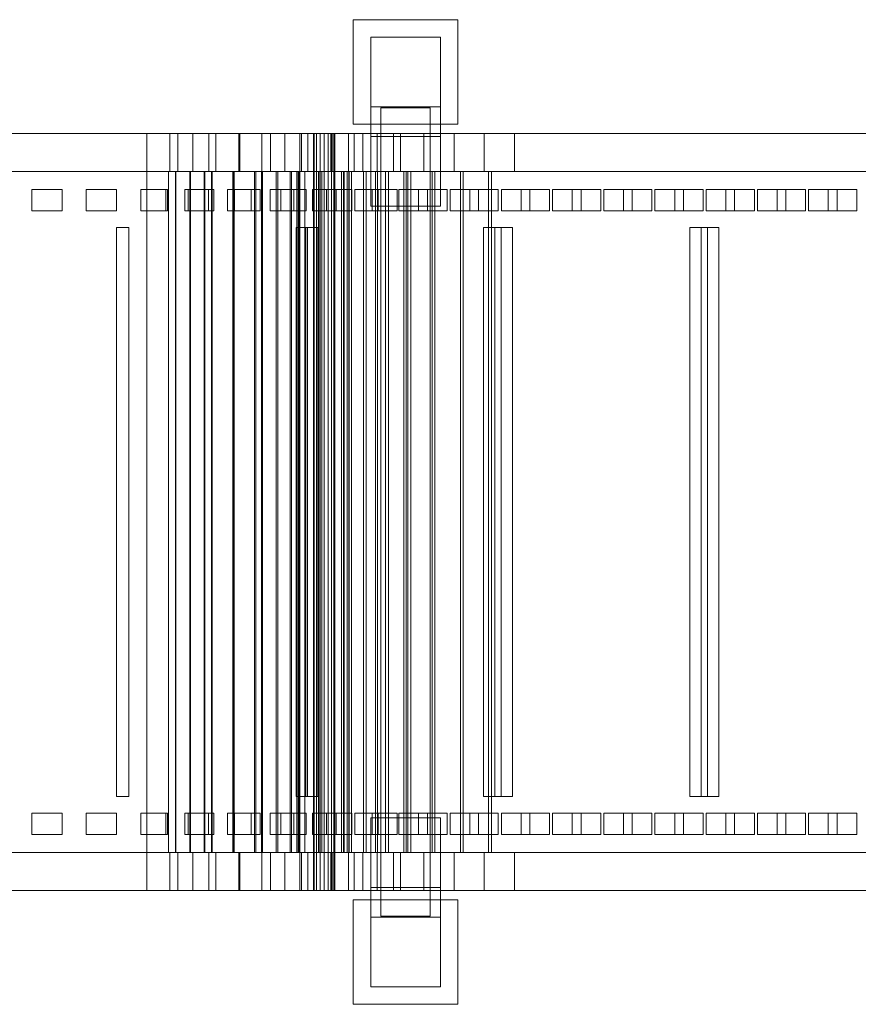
# Model space of a CAD drawing. Header units: millimetres. Extents: x -4738 to 65662, y -68080 to 6847.
# Tile 1047 of 1056: x 61977 to 62531, y -18325 to -17675. Entities that reach past the tile are written whole.
import ezdxf

# ---------------------------------------------------------------- set-up
doc = ezdxf.new("R2010")
doc.units = ezdxf.units.MM
doc.layers.add('superior_C04', color=7, linetype='Continuous', lineweight=0)

msp = doc.modelspace()

# ---------------------------------------------------------------- linework, layer by layer
at = {"layer": 'superior_C04'}
for p, q in [((62197.495, -17743.771), (62197.495, -17674.771)), ((62197.495, -17674.771), (62266.495, -17674.771)), ((62266.495, -17674.771), (62266.495, -17743.771)), ((62208.995, -17732.271), (62208.995, -17686.271)), ((62208.995, -17686.271), (62254.995, -17686.271)), ((62208.995, -17686.271), (62208.995, -17752)), ((62254.995, -17686.271), (62254.995, -17732.271)), ((62254.995, -17752), (62254.995, -17686.271)), ((62254.995, -17732.271), (62208.995, -17732.271)), ((62208.995, -17798), (62208.995, -17732.271)), ((62215.745, -18267.067), (62215.745, -17732.933)), ((62215.745, -17732.933), (62248.245, -17732.933)), ((62248.245, -17732.933), (62248.245, -18267.067)), ((62254.995, -17732.271), (62254.995, -17798)), ((62266.495, -17743.771), (62197.495, -17743.771)), ((62061.134, -17750), (61061.134, -17750)), ((62061.134, -17775), (62061.134, -17750)), ((62076.285, -17750), (62061.134, -17750)), ((62081.59, -17750), (62061.134, -17750)), ((62081.59, -17750), (62076.285, -17750)), ((62076.285, -17750), (62076.285, -17775)), ((62091.44, -17750), (62076.285, -17750)), ((62081.59, -17775), (62081.59, -17750)), ((62102.036, -17750), (62081.59, -17750)), ((62102.036, -17750), (62091.44, -17750)), ((62091.44, -17750), (62091.44, -17775)), ((62106.603, -17750), (62091.44, -17750)), ((62102.036, -17775), (62102.036, -17750)), ((62122.461, -17750), (62102.036, -17750)), ((62122.461, -17750), (62106.603, -17750)), ((62106.603, -17750), (62106.603, -17775)), ((62121.779, -17750), (62106.603, -17750)), ((62142.856, -17750), (62121.779, -17750)), ((62121.779, -17750), (62121.779, -17775)), ((62136.97, -17750), (62121.779, -17750)), ((62122.461, -17775), (62122.461, -17750)), ((62142.856, -17750), (62122.461, -17750)), ((62163.21, -17750), (62136.97, -17750)), ((62136.97, -17750), (62136.97, -17775)), ((62152.182, -17750), (62136.97, -17750)), ((62142.856, -17775), (62142.856, -17750)), ((62163.21, -17750), (62142.856, -17750)), ((62183.514, -17750), (62152.182, -17750)), ((62152.182, -17750), (62152.182, -17775)), ((62167.416, -17750), (62152.182, -17750)), ((62162.223, -17775), (62162.223, -17750)), ((62162.223, -17750), (62194.223, -17750)), ((62163.21, -17775), (62163.21, -17750)), ((62183.514, -17750), (62163.21, -17750)), ((62203.761, -17750), (62167.416, -17750)), ((62167.416, -17750), (62167.416, -17775)), ((62182.677, -17750), (62167.416, -17750)), ((62171.756, -17750), (62171.223, -17750)), ((62171.223, -17750), (62171.223, -18250)), ((62173.273, -17750), (62171.756, -17750)), ((62171.756, -17750), (62171.756, -18250)), ((62175.544, -17750), (62173.273, -17750)), ((62173.273, -17750), (62173.273, -18250)), ((62178.223, -17750), (62175.544, -17750)), ((62175.544, -17750), (62175.544, -18250)), ((62180.902, -17750), (62178.223, -17750)), ((62178.223, -17750), (62178.223, -18250)), ((62183.173, -17750), (62180.902, -17750)), ((62180.902, -17750), (62180.902, -18250)), ((62223.943, -17750), (62182.677, -17750)), ((62182.677, -17750), (62182.677, -17775)), ((62197.967, -17750), (62182.677, -17750)), ((62184.69, -17750), (62183.173, -17750)), ((62183.173, -17750), (62183.173, -18250)), ((62183.514, -17775), (62183.514, -17750)), ((62203.761, -17750), (62183.514, -17750)), ((62184.69, -17750), (62185.223, -17750)), ((62184.69, -17750), (62184.69, -18250)), ((62185.223, -18250), (62185.223, -17750)), ((62194.223, -17750), (62194.223, -17775)), ((62244.052, -17750), (62197.967, -17750)), ((62197.967, -17750), (62197.967, -17775)), ((62213.288, -17750), (62197.967, -17750)), ((62203.761, -17775), (62203.761, -17750)), ((62223.943, -17750), (62203.761, -17750)), ((62264.082, -17750), (62213.288, -17750)), ((62213.288, -17750), (62213.288, -17775)), ((62228.643, -17750), (62213.288, -17750)), ((62223.943, -17775), (62223.943, -17750)), ((62244.052, -17750), (62223.943, -17750)), ((62284.028, -17750), (62228.643, -17750)), ((62228.643, -17750), (62228.643, -17775)), ((62244.033, -17750), (62228.643, -17750)), ((62303.886, -17750), (62244.033, -17750)), ((62244.033, -17750), (62244.033, -17775)), ((65199.994, -17750), (62244.033, -17750)), ((62244.052, -17775), (62244.052, -17750)), ((62264.082, -17750), (62244.052, -17750)), ((62264.082, -17775), (62264.082, -17750)), ((62284.028, -17750), (62264.082, -17750)), ((62284.028, -17775), (62284.028, -17750)), ((62303.886, -17750), (62284.028, -17750)), ((62303.886, -17775), (62303.886, -17750)), ((65259.847, -17750), (62303.886, -17750)), ((62254.995, -17752), (62208.995, -17752)), ((62208.995, -17752), (62208.995, -17798)), ((62254.995, -17798), (62254.995, -17752)), ((62061.134, -17775), (61061.134, -17775)), ((62061.134, -18225), (62061.134, -17775)), ((62075.345, -17775), (62061.134, -17775)), ((62075.527, -17775), (62061.134, -17775)), ((62080.074, -17775), (62061.134, -17775)), ((62080.256, -17775), (62061.134, -17775)), ((62061.134, -17775), (62076.285, -17775)), ((62081.59, -17775), (62061.134, -17775)), ((62075.527, -17775), (62075.345, -17775)), ((62075.345, -17775), (62075.345, -18225)), ((62089.563, -17775), (62075.345, -17775)), ((62075.527, -18225), (62075.527, -17775)), ((62089.926, -17775), (62075.527, -17775)), ((62076.285, -17775), (62081.59, -17775)), ((62076.285, -17775), (62091.44, -17775)), ((62080.256, -17775), (62080.074, -17775)), ((62080.074, -17775), (62080.074, -18225)), ((62099.008, -17775), (62080.074, -17775)), ((62080.256, -18225), (62080.256, -17775)), ((62099.372, -17775), (62080.256, -17775)), ((62102.036, -17775), (62081.59, -17775)), ((62089.926, -17775), (62089.563, -17775)), ((62089.563, -17775), (62089.563, -18225)), ((62103.794, -17775), (62089.563, -17775)), ((62089.926, -18225), (62089.926, -17775)), ((62104.338, -17775), (62089.926, -17775)), ((62091.44, -17775), (62102.036, -17775)), ((62091.44, -17775), (62106.603, -17775)), ((62099.372, -17775), (62099.008, -17775)), ((62099.008, -17775), (62099.008, -18225)), ((62117.93, -17775), (62099.008, -17775)), ((62099.372, -18225), (62099.372, -17775)), ((62118.474, -17775), (62099.372, -17775)), ((62122.461, -17775), (62102.036, -17775)), ((62104.338, -17775), (62103.794, -17775)), ((62103.794, -17775), (62103.794, -18225)), ((62118.045, -17775), (62103.794, -17775)), ((62104.338, -18225), (62104.338, -17775)), ((62118.768, -17775), (62104.338, -17775)), ((62106.603, -17775), (62122.461, -17775)), ((62106.603, -17775), (62121.779, -17775)), ((62118.474, -17775), (62117.93, -17775)), ((62117.93, -17775), (62117.93, -18225)), ((62136.834, -17775), (62117.93, -17775)), ((62118.768, -17775), (62118.045, -17775)), ((62118.045, -17775), (62118.045, -18225)), ((62132.322, -17775), (62118.045, -17775)), ((62118.474, -18225), (62118.474, -17775)), ((62137.556, -17775), (62118.474, -17775)), ((62118.768, -18225), (62118.768, -17775)), ((62133.222, -17775), (62118.768, -17775)), ((62121.779, -17775), (62142.856, -17775)), ((62121.779, -17775), (62136.97, -17775)), ((62142.856, -17775), (62122.461, -17775)), ((62133.222, -17775), (62132.322, -17775)), ((62132.322, -17775), (62132.322, -18225)), ((62146.631, -17775), (62132.322, -17775)), ((62133.222, -18225), (62133.222, -17775)), ((62147.706, -17775), (62133.222, -17775)), ((62137.556, -17775), (62136.834, -17775)), ((62136.834, -17775), (62136.834, -18225)), ((62155.713, -17775), (62136.834, -17775)), ((62136.97, -17775), (62163.21, -17775)), ((62136.97, -17775), (62152.182, -17775)), ((62137.556, -18225), (62137.556, -17775)), ((62156.612, -17775), (62137.556, -17775)), ((62163.21, -17775), (62142.856, -17775)), ((62147.706, -17775), (62146.631, -17775)), ((62146.631, -17775), (62146.631, -18225)), ((62160.978, -17775), (62146.631, -17775)), ((62147.706, -18225), (62147.706, -17775)), ((62162.224, -17775), (62147.706, -17775)), ((62152.182, -17775), (62183.514, -17775)), ((62152.182, -17775), (62167.416, -17775)), ((62156.612, -17775), (62155.713, -17775)), ((62155.713, -17775), (62155.713, -18225)), ((62174.562, -17775), (62155.713, -17775)), ((62156.612, -18225), (62156.612, -17775)), ((62175.636, -17775), (62156.612, -17775)), ((62161.593, -17775), (62160.223, -17775)), ((62160.223, -17775), (62160.223, -18225)), ((62162.224, -17775), (62160.978, -17775)), ((62160.978, -17775), (62160.978, -18225)), ((62175.367, -17775), (62160.978, -17775)), ((62165.495, -17775), (62161.593, -17775)), ((62161.593, -17775), (62161.593, -18225)), ((62194.223, -17775), (62162.223, -17775)), ((62162.224, -18225), (62162.224, -17775)), ((62176.782, -17775), (62162.224, -17775)), ((62183.514, -17775), (62163.21, -17775)), ((62171.335, -17775), (62165.495, -17775)), ((62165.495, -17775), (62165.495, -18225)), ((62167.416, -17775), (62203.761, -17775)), ((62167.416, -17775), (62182.677, -17775)), ((62178.223, -17775), (62171.335, -17775)), ((62171.335, -17775), (62171.335, -18225)), ((62175.636, -17775), (62174.562, -17775)), ((62174.562, -17775), (62174.562, -18225)), ((62193.377, -17775), (62174.562, -17775)), ((62176.782, -17775), (62175.367, -17775)), ((62175.367, -17775), (62175.367, -18225)), ((62189.803, -17775), (62175.367, -17775)), ((62175.636, -18225), (62175.636, -17775)), ((62194.623, -17775), (62175.636, -17775)), ((62176.782, -18225), (62176.782, -17775)), ((62191.383, -17775), (62176.782, -17775)), ((62185.111, -17775), (62178.223, -17775)), ((62178.223, -17775), (62178.223, -18225)), ((62182.677, -17775), (62223.943, -17775)), ((62182.677, -17775), (62197.967, -17775)), ((62203.761, -17775), (62183.514, -17775)), ((62190.951, -17775), (62185.111, -17775)), ((62185.111, -17775), (62185.111, -18225)), ((62191.383, -17775), (62189.803, -17775)), ((62189.803, -17775), (62189.803, -18225)), ((62204.29, -17775), (62189.803, -17775)), ((62194.853, -17775), (62190.951, -17775)), ((62190.951, -17775), (62190.951, -18225)), ((62191.383, -18225), (62191.383, -17775)), ((62206.032, -17775), (62191.383, -17775)), ((62194.623, -17775), (62193.377, -17775)), ((62193.377, -17775), (62193.377, -18225)), ((62212.153, -17775), (62193.377, -17775)), ((62194.623, -18225), (62194.623, -17775)), ((62213.567, -17775), (62194.623, -17775)), ((62194.853, -17775), (62196.223, -17775)), ((62194.853, -17775), (62194.853, -18225)), ((62196.223, -18225), (62196.223, -17775)), ((62197.967, -17775), (62244.052, -17775)), ((62197.967, -17775), (62213.288, -17775)), ((62223.943, -17775), (62203.761, -17775)), ((62206.032, -17775), (62204.29, -17775)), ((62204.29, -17775), (62204.29, -18225)), ((62218.832, -17775), (62204.29, -17775)), ((62206.032, -18225), (62206.032, -17775)), ((62220.731, -17775), (62206.032, -17775)), ((62213.567, -17775), (62212.153, -17775)), ((62212.153, -17775), (62212.153, -18225)), ((62230.885, -17775), (62212.153, -17775)), ((62213.288, -17775), (62264.082, -17775)), ((62213.288, -17775), (62228.643, -17775)), ((62213.567, -18225), (62213.567, -17775)), ((62232.465, -17775), (62213.567, -17775)), ((62220.731, -17775), (62218.832, -17775)), ((62218.832, -17775), (62218.832, -18225)), ((62233.43, -17775), (62218.832, -17775)), ((62220.731, -18225), (62220.731, -17775)), ((62235.482, -17775), (62220.731, -17775)), ((62244.052, -17775), (62223.943, -17775)), ((62228.643, -17775), (62284.028, -17775)), ((62228.643, -17775), (62244.033, -17775)), ((62232.465, -17775), (62230.885, -17775)), ((62230.885, -17775), (62230.885, -18225)), ((62249.569, -17775), (62230.885, -17775)), ((62232.465, -18225), (62232.465, -17775)), ((62251.311, -17775), (62232.465, -17775)), ((62235.482, -17775), (62233.43, -17775)), ((62233.43, -17775), (62233.43, -18225)), ((65189.391, -17775), (62233.43, -17775)), ((62235.482, -18225), (62235.482, -17775)), ((65191.443, -17775), (62235.482, -17775)), ((62244.033, -17775), (62303.886, -17775)), ((62244.033, -17775), (65199.994, -17775)), ((62264.082, -17775), (62244.052, -17775)), ((62251.311, -17775), (62249.569, -17775)), ((62249.569, -17775), (62249.569, -18225)), ((62268.204, -17775), (62249.569, -17775)), ((62251.311, -18225), (62251.311, -17775)), ((62270.103, -17775), (62251.311, -17775)), ((62284.028, -17775), (62264.082, -17775)), ((62270.103, -17775), (62268.204, -17775)), ((62268.204, -17775), (62268.204, -18225)), ((62286.785, -17775), (62268.204, -17775)), ((62270.103, -18225), (62270.103, -17775)), ((62288.838, -17775), (62270.103, -17775)), ((62303.886, -17775), (62284.028, -17775)), ((62288.838, -17775), (62286.785, -17775)), ((62286.785, -17775), (62286.785, -18225)), ((65242.746, -17775), (62286.785, -17775)), ((62288.838, -18225), (62288.838, -17775)), ((65244.799, -17775), (62288.838, -17775)), ((65259.847, -17775), (62303.886, -17775)), ((61985.134, -17801), (61985.134, -17787)), ((62005.134, -17787), (61985.134, -17787)), ((62005.134, -17801), (62005.134, -17787)), ((62021.134, -17801), (62021.134, -17787)), ((62041.134, -17787), (62021.134, -17787)), ((62041.134, -17801), (62041.134, -17787)), ((62057.134, -17801), (62057.134, -17787)), ((62073.668, -17787), (62057.134, -17787)), ((62074.774, -17787), (62057.134, -17787)), ((62074.774, -17787), (62073.668, -17787)), ((62073.668, -17787), (62073.668, -17801)), ((62074.774, -17801), (62074.774, -17787)), ((62086.197, -17801), (62086.197, -17787)), ((62086.197, -17787), (62088.405, -17787)), ((62101.862, -17787), (62086.197, -17787)), ((62088.405, -17787), (62088.405, -17801)), ((62105.437, -17787), (62088.405, -17787)), ((62105.437, -17787), (62101.862, -17787)), ((62101.862, -17787), (62101.862, -17801)), ((62105.437, -17801), (62105.437, -17787)), ((62114.384, -17801), (62114.384, -17787)), ((62114.384, -17787), (62119.039, -17787)), ((62130.022, -17787), (62114.384, -17787)), ((62119.039, -17787), (62119.039, -17801)), ((62136.006, -17787), (62119.039, -17787)), ((62136.006, -17787), (62130.022, -17787)), ((62130.022, -17787), (62130.022, -17801)), ((62136.006, -17801), (62136.006, -17787)), ((62142.518, -17801), (62142.518, -17787)), ((62142.518, -17787), (62149.544, -17787)), ((62158.124, -17787), (62142.518, -17787)), ((62149.544, -17787), (62149.544, -17801)), ((62166.423, -17787), (62149.544, -17787)), ((62166.423, -17787), (62158.124, -17787)), ((62158.124, -17787), (62158.124, -17801)), ((62166.423, -17801), (62166.423, -17787)), ((62170.585, -17801), (62170.585, -17787)), ((62170.585, -17787), (62179.875, -17787)), ((62186.132, -17787), (62170.585, -17787)), ((62179.875, -17787), (62179.875, -17801)), ((62196.625, -17787), (62179.875, -17787)), ((62196.625, -17787), (62186.132, -17787)), ((62186.132, -17787), (62186.132, -17801)), ((62196.625, -17801), (62196.625, -17787)), ((62198.54, -17801), (62198.54, -17787)), ((62198.54, -17787), (62209.962, -17787)), ((62214.009, -17787), (62198.54, -17787)), ((62209.962, -17787), (62209.962, -17801)), ((62226.553, -17787), (62209.962, -17787)), ((62226.553, -17787), (62214.009, -17787)), ((62214.009, -17787), (62214.009, -17801)), ((62226.553, -17801), (62226.553, -17787)), ((62227.639, -17801), (62227.639, -17787)), ((62227.639, -17787), (62240.636, -17787)), ((62246.433, -17787), (62227.639, -17787)), ((62240.636, -17787), (62240.636, -17801)), ((62259.43, -17787), (62240.636, -17787)), ((62259.43, -17787), (62246.433, -17787)), ((62246.433, -17787), (62246.433, -17801)), ((62259.43, -17801), (62259.43, -17787)), ((62261.468, -17801), (62261.468, -17787)), ((62261.468, -17787), (62274.465, -17787)), ((62280.262, -17787), (62261.468, -17787)), ((62274.465, -17787), (62274.465, -17801)), ((62293.259, -17787), (62274.465, -17787)), ((62293.259, -17787), (62280.262, -17787)), ((62280.262, -17787), (62280.262, -17801)), ((62293.259, -17801), (62293.259, -17787)), ((62295.297, -17801), (62295.297, -17787)), ((62295.297, -17787), (62308.294, -17787)), ((62314.091, -17787), (62295.297, -17787)), ((62308.294, -17787), (62308.294, -17801)), ((62327.088, -17787), (62308.294, -17787)), ((62327.088, -17787), (62314.091, -17787)), ((62314.091, -17787), (62314.091, -17801)), ((62327.088, -17801), (62327.088, -17787)), ((62329.126, -17801), (62329.126, -17787)), ((62329.126, -17787), (62342.123, -17787)), ((62347.92, -17787), (62329.126, -17787)), ((62342.123, -17787), (62342.123, -17801)), ((62360.916, -17787), (62342.123, -17787)), ((62360.916, -17787), (62347.92, -17787)), ((62347.92, -17787), (62347.92, -17801)), ((62360.916, -17801), (62360.916, -17787)), ((62362.955, -17801), (62362.955, -17787)), ((62362.955, -17787), (62375.952, -17787)), ((62381.749, -17787), (62362.955, -17787)), ((62375.952, -17787), (62375.952, -17801)), ((62394.745, -17787), (62375.952, -17787)), ((62394.745, -17787), (62381.749, -17787)), ((62381.749, -17787), (62381.749, -17801)), ((62394.745, -17801), (62394.745, -17787)), ((62396.784, -17801), (62396.784, -17787)), ((62396.784, -17787), (62409.781, -17787)), ((62415.578, -17787), (62396.784, -17787)), ((62409.781, -17787), (62409.781, -17801)), ((62428.574, -17787), (62409.781, -17787)), ((62428.574, -17787), (62415.578, -17787)), ((62415.578, -17787), (62415.578, -17801)), ((62428.574, -17801), (62428.574, -17787)), ((62430.613, -17801), (62430.613, -17787)), ((62430.613, -17787), (62443.609, -17787)), ((62449.407, -17787), (62430.613, -17787)), ((62443.609, -17787), (62443.609, -17801)), ((62462.403, -17787), (62443.609, -17787)), ((62462.403, -17787), (62449.407, -17787)), ((62449.407, -17787), (62449.407, -17801)), ((62462.403, -17801), (62462.403, -17787)), ((62464.442, -17801), (62464.442, -17787)), ((62464.442, -17787), (62477.438, -17787)), ((62483.235, -17787), (62464.442, -17787)), ((62477.438, -17787), (62477.438, -17801)), ((62496.232, -17787), (62477.438, -17787)), ((62496.232, -17787), (62483.235, -17787)), ((62483.235, -17787), (62483.235, -17801)), ((62496.232, -17801), (62496.232, -17787)), ((62498.271, -17801), (62498.271, -17787)), ((62498.271, -17787), (62511.267, -17787)), ((62517.064, -17787), (62498.271, -17787)), ((62511.267, -17787), (62511.267, -17801)), ((62530.061, -17787), (62511.267, -17787)), ((62530.061, -17787), (62517.064, -17787)), ((62517.064, -17787), (62517.064, -17801)), ((62530.061, -17801), (62530.061, -17787)), ((61985.134, -17801), (62005.134, -17801)), ((62021.134, -17801), (62041.134, -17801)), ((62057.134, -17801), (62073.668, -17801)), ((62074.774, -17801), (62057.134, -17801)), ((62073.668, -17801), (62074.774, -17801)), ((62088.405, -17801), (62086.197, -17801)), ((62086.197, -17801), (62101.862, -17801)), ((62105.437, -17801), (62088.405, -17801)), ((62101.862, -17801), (62105.437, -17801)), ((62119.039, -17801), (62114.384, -17801)), ((62114.384, -17801), (62130.022, -17801)), ((62136.006, -17801), (62119.039, -17801)), ((62130.022, -17801), (62136.006, -17801)), ((62149.544, -17801), (62142.518, -17801)), ((62142.518, -17801), (62158.124, -17801)), ((62166.423, -17801), (62149.544, -17801)), ((62158.124, -17801), (62166.423, -17801)), ((62179.875, -17801), (62170.585, -17801)), ((62170.585, -17801), (62186.132, -17801)), ((62196.625, -17801), (62179.875, -17801)), ((62186.132, -17801), (62196.625, -17801)), ((62209.962, -17801), (62198.54, -17801)), ((62198.54, -17801), (62214.009, -17801)), ((62208.995, -17798), (62254.995, -17798)), ((62226.553, -17801), (62209.962, -17801)), ((62214.009, -17801), (62226.553, -17801)), ((62240.636, -17801), (62227.639, -17801)), ((62227.639, -17801), (62246.433, -17801)), ((62259.43, -17801), (62240.636, -17801)), ((62246.433, -17801), (62259.43, -17801)), ((62274.465, -17801), (62261.468, -17801)), ((62261.468, -17801), (62280.262, -17801)), ((62293.259, -17801), (62274.465, -17801)), ((62280.262, -17801), (62293.259, -17801)), ((62308.294, -17801), (62295.297, -17801)), ((62295.297, -17801), (62314.091, -17801)), ((62327.088, -17801), (62308.294, -17801)), ((62314.091, -17801), (62327.088, -17801)), ((62342.123, -17801), (62329.126, -17801)), ((62329.126, -17801), (62347.92, -17801)), ((62360.916, -17801), (62342.123, -17801)), ((62347.92, -17801), (62360.916, -17801)), ((62375.952, -17801), (62362.955, -17801)), ((62362.955, -17801), (62381.749, -17801)), ((62394.745, -17801), (62375.952, -17801)), ((62381.749, -17801), (62394.745, -17801)), ((62409.781, -17801), (62396.784, -17801)), ((62396.784, -17801), (62415.578, -17801)), ((62428.574, -17801), (62409.781, -17801)), ((62415.578, -17801), (62428.574, -17801)), ((62443.609, -17801), (62430.613, -17801)), ((62430.613, -17801), (62449.407, -17801)), ((62462.403, -17801), (62443.609, -17801)), ((62449.407, -17801), (62462.403, -17801)), ((62477.438, -17801), (62464.442, -17801)), ((62464.442, -17801), (62483.235, -17801)), ((62496.232, -17801), (62477.438, -17801)), ((62483.235, -17801), (62496.232, -17801)), ((62511.267, -17801), (62498.271, -17801)), ((62498.271, -17801), (62517.064, -17801)), ((62530.061, -17801), (62511.267, -17801)), ((62517.064, -17801), (62530.061, -17801)), ((62041.134, -18188), (62041.134, -17812)), ((62049.134, -17812), (62041.134, -17812)), ((62049.134, -18188), (62049.134, -17812)), ((62159.784, -18188), (62159.784, -17812)), ((62159.784, -17812), (62167.266, -17812)), ((62166.066, -17812), (62159.784, -17812)), ((62173.993, -17812), (62166.066, -17812)), ((62166.066, -17812), (62166.066, -18188)), ((62167.266, -17812), (62167.266, -18188)), ((62173.993, -17812), (62167.266, -17812)), ((62173.993, -18188), (62173.993, -17812)), ((62283.509, -18188), (62283.509, -17812)), ((62283.509, -17812), (62295.138, -17812)), ((62291.027, -17812), (62283.509, -17812)), ((62302.656, -17812), (62291.027, -17812)), ((62291.027, -17812), (62291.027, -18188)), ((62295.138, -17812), (62295.138, -18188)), ((62302.656, -17812), (62295.138, -17812)), ((62302.656, -18188), (62302.656, -17812)), ((62419.765, -18188), (62419.765, -17812)), ((62419.765, -17812), (62431.393, -17812)), ((62427.282, -17812), (62419.765, -17812)), ((62438.911, -17812), (62427.282, -17812)), ((62427.282, -17812), (62427.282, -18188)), ((62431.393, -17812), (62431.393, -18188)), ((62438.911, -17812), (62431.393, -17812)), ((62438.911, -18188), (62438.911, -17812)), ((62041.134, -18188), (62049.134, -18188)), ((62167.266, -18188), (62159.784, -18188)), ((62159.784, -18188), (62166.066, -18188)), ((62166.066, -18188), (62173.993, -18188)), ((62173.993, -18188), (62167.266, -18188)), ((62295.138, -18188), (62283.509, -18188)), ((62283.509, -18188), (62291.027, -18188)), ((62291.027, -18188), (62302.656, -18188)), ((62302.656, -18188), (62295.138, -18188)), ((62431.393, -18188), (62419.765, -18188)), ((62419.765, -18188), (62427.282, -18188)), ((62427.282, -18188), (62438.911, -18188)), ((62438.911, -18188), (62431.393, -18188)), ((61985.134, -18213), (61985.134, -18199)), ((62005.134, -18199), (61985.134, -18199)), ((62005.134, -18213), (62005.134, -18199)), ((62021.134, -18213), (62021.134, -18199)), ((62041.134, -18199), (62021.134, -18199)), ((62041.134, -18213), (62041.134, -18199)), ((62057.134, -18213), (62057.134, -18199)), ((62073.668, -18199), (62057.134, -18199)), ((62074.774, -18199), (62057.134, -18199)), ((62074.774, -18199), (62073.668, -18199)), ((62073.668, -18199), (62073.668, -18213)), ((62074.774, -18213), (62074.774, -18199)), ((62086.197, -18213), (62086.197, -18199)), ((62086.197, -18199), (62088.405, -18199)), ((62101.862, -18199), (62086.197, -18199)), ((62088.405, -18199), (62088.405, -18213)), ((62105.437, -18199), (62088.405, -18199)), ((62105.437, -18199), (62101.862, -18199)), ((62101.862, -18199), (62101.862, -18213)), ((62105.437, -18213), (62105.437, -18199)), ((62114.384, -18213), (62114.384, -18199)), ((62114.384, -18199), (62119.039, -18199)), ((62130.022, -18199), (62114.384, -18199)), ((62119.039, -18199), (62119.039, -18213)), ((62136.006, -18199), (62119.039, -18199)), ((62136.006, -18199), (62130.022, -18199)), ((62130.022, -18199), (62130.022, -18213)), ((62136.006, -18213), (62136.006, -18199)), ((62142.518, -18213), (62142.518, -18199)), ((62142.518, -18199), (62149.544, -18199)), ((62158.124, -18199), (62142.518, -18199)), ((62149.544, -18199), (62149.544, -18213)), ((62166.423, -18199), (62149.544, -18199)), ((62166.423, -18199), (62158.124, -18199)), ((62158.124, -18199), (62158.124, -18213)), ((62166.423, -18213), (62166.423, -18199)), ((62170.585, -18213), (62170.585, -18199)), ((62170.585, -18199), (62179.875, -18199)), ((62186.132, -18199), (62170.585, -18199)), ((62179.875, -18199), (62179.875, -18213)), ((62196.625, -18199), (62179.875, -18199)), ((62196.625, -18199), (62186.132, -18199)), ((62186.132, -18199), (62186.132, -18213)), ((62196.625, -18213), (62196.625, -18199)), ((62198.54, -18213), (62198.54, -18199)), ((62198.54, -18199), (62209.962, -18199)), ((62214.009, -18199), (62198.54, -18199)), ((62209.962, -18199), (62209.962, -18213)), ((62226.553, -18199), (62209.962, -18199)), ((62226.553, -18199), (62214.009, -18199)), ((62214.009, -18199), (62214.009, -18213)), ((62226.553, -18213), (62226.553, -18199)), ((62227.639, -18213), (62227.639, -18199)), ((62227.639, -18199), (62240.636, -18199)), ((62246.433, -18199), (62227.639, -18199)), ((62240.636, -18199), (62240.636, -18213)), ((62259.43, -18199), (62240.636, -18199)), ((62259.43, -18199), (62246.433, -18199)), ((62246.433, -18199), (62246.433, -18213)), ((62259.43, -18213), (62259.43, -18199)), ((62261.468, -18213), (62261.468, -18199)), ((62261.468, -18199), (62274.465, -18199)), ((62280.262, -18199), (62261.468, -18199)), ((62274.465, -18199), (62274.465, -18213)), ((62293.259, -18199), (62274.465, -18199)), ((62293.259, -18199), (62280.262, -18199)), ((62280.262, -18199), (62280.262, -18213)), ((62293.259, -18213), (62293.259, -18199)), ((62295.297, -18213), (62295.297, -18199)), ((62295.297, -18199), (62308.294, -18199)), ((62314.091, -18199), (62295.297, -18199)), ((62308.294, -18199), (62308.294, -18213)), ((62327.088, -18199), (62308.294, -18199)), ((62327.088, -18199), (62314.091, -18199)), ((62314.091, -18199), (62314.091, -18213)), ((62327.088, -18213), (62327.088, -18199)), ((62329.126, -18213), (62329.126, -18199)), ((62329.126, -18199), (62342.123, -18199)), ((62347.92, -18199), (62329.126, -18199)), ((62342.123, -18199), (62342.123, -18213)), ((62360.916, -18199), (62342.123, -18199)), ((62360.916, -18199), (62347.92, -18199)), ((62347.92, -18199), (62347.92, -18213)), ((62360.916, -18213), (62360.916, -18199)), ((62362.955, -18213), (62362.955, -18199)), ((62362.955, -18199), (62375.952, -18199)), ((62381.749, -18199), (62362.955, -18199)), ((62375.952, -18199), (62375.952, -18213)), ((62394.745, -18199), (62375.952, -18199)), ((62394.745, -18199), (62381.749, -18199)), ((62381.749, -18199), (62381.749, -18213)), ((62394.745, -18213), (62394.745, -18199)), ((62396.784, -18213), (62396.784, -18199)), ((62396.784, -18199), (62409.781, -18199)), ((62415.578, -18199), (62396.784, -18199)), ((62409.781, -18199), (62409.781, -18213)), ((62428.574, -18199), (62409.781, -18199)), ((62428.574, -18199), (62415.578, -18199)), ((62415.578, -18199), (62415.578, -18213)), ((62428.574, -18213), (62428.574, -18199)), ((62430.613, -18213), (62430.613, -18199)), ((62430.613, -18199), (62443.609, -18199)), ((62449.407, -18199), (62430.613, -18199)), ((62443.609, -18199), (62443.609, -18213)), ((62462.403, -18199), (62443.609, -18199)), ((62462.403, -18199), (62449.407, -18199)), ((62449.407, -18199), (62449.407, -18213)), ((62462.403, -18213), (62462.403, -18199)), ((62464.442, -18213), (62464.442, -18199)), ((62464.442, -18199), (62477.438, -18199)), ((62483.235, -18199), (62464.442, -18199)), ((62477.438, -18199), (62477.438, -18213)), ((62496.232, -18199), (62477.438, -18199)), ((62496.232, -18199), (62483.235, -18199)), ((62483.235, -18199), (62483.235, -18213)), ((62496.232, -18213), (62496.232, -18199)), ((62498.271, -18213), (62498.271, -18199)), ((62498.271, -18199), (62511.267, -18199)), ((62517.064, -18199), (62498.271, -18199)), ((62511.267, -18199), (62511.267, -18213)), ((62530.061, -18199), (62511.267, -18199)), ((62530.061, -18199), (62517.064, -18199)), ((62517.064, -18199), (62517.064, -18213)), ((62530.061, -18213), (62530.061, -18199)), ((62254.995, -18202), (62208.995, -18202)), ((62208.995, -18202), (62208.995, -18248)), ((62208.995, -18267.729), (62208.995, -18202)), ((62254.995, -18248), (62254.995, -18202)), ((62254.995, -18202), (62254.995, -18267.729)), ((61985.134, -18213), (62005.134, -18213)), ((62021.134, -18213), (62041.134, -18213)), ((62057.134, -18213), (62073.668, -18213)), ((62074.774, -18213), (62057.134, -18213)), ((62073.668, -18213), (62074.774, -18213)), ((62088.405, -18213), (62086.197, -18213)), ((62086.197, -18213), (62101.862, -18213)), ((62105.437, -18213), (62088.405, -18213)), ((62101.862, -18213), (62105.437, -18213)), ((62119.039, -18213), (62114.384, -18213)), ((62114.384, -18213), (62130.022, -18213)), ((62136.006, -18213), (62119.039, -18213)), ((62130.022, -18213), (62136.006, -18213)), ((62149.544, -18213), (62142.518, -18213)), ((62142.518, -18213), (62158.124, -18213)), ((62166.423, -18213), (62149.544, -18213)), ((62158.124, -18213), (62166.423, -18213)), ((62179.875, -18213), (62170.585, -18213)), ((62170.585, -18213), (62186.132, -18213)), ((62196.625, -18213), (62179.875, -18213)), ((62186.132, -18213), (62196.625, -18213)), ((62209.962, -18213), (62198.54, -18213)), ((62198.54, -18213), (62214.009, -18213)), ((62226.553, -18213), (62209.962, -18213)), ((62214.009, -18213), (62226.553, -18213)), ((62240.636, -18213), (62227.639, -18213)), ((62227.639, -18213), (62246.433, -18213)), ((62259.43, -18213), (62240.636, -18213)), ((62246.433, -18213), (62259.43, -18213)), ((62274.465, -18213), (62261.468, -18213)), ((62261.468, -18213), (62280.262, -18213)), ((62293.259, -18213), (62274.465, -18213)), ((62280.262, -18213), (62293.259, -18213)), ((62308.294, -18213), (62295.297, -18213)), ((62295.297, -18213), (62314.091, -18213)), ((62327.088, -18213), (62308.294, -18213)), ((62314.091, -18213), (62327.088, -18213)), ((62342.123, -18213), (62329.126, -18213)), ((62329.126, -18213), (62347.92, -18213)), ((62360.916, -18213), (62342.123, -18213)), ((62347.92, -18213), (62360.916, -18213)), ((62375.952, -18213), (62362.955, -18213)), ((62362.955, -18213), (62381.749, -18213)), ((62394.745, -18213), (62375.952, -18213)), ((62381.749, -18213), (62394.745, -18213)), ((62409.781, -18213), (62396.784, -18213)), ((62396.784, -18213), (62415.578, -18213)), ((62428.574, -18213), (62409.781, -18213)), ((62415.578, -18213), (62428.574, -18213)), ((62443.609, -18213), (62430.613, -18213)), ((62430.613, -18213), (62449.407, -18213)), ((62462.403, -18213), (62443.609, -18213)), ((62449.407, -18213), (62462.403, -18213)), ((62477.438, -18213), (62464.442, -18213)), ((62464.442, -18213), (62483.235, -18213)), ((62496.232, -18213), (62477.438, -18213)), ((62483.235, -18213), (62496.232, -18213)), ((62511.267, -18213), (62498.271, -18213)), ((62498.271, -18213), (62517.064, -18213)), ((62530.061, -18213), (62511.267, -18213)), ((62517.064, -18213), (62530.061, -18213)), ((61061.134, -18225), (62061.134, -18225)), ((62061.134, -18250), (62061.134, -18225)), ((62061.134, -18225), (62075.345, -18225)), ((62075.527, -18225), (62061.134, -18225)), ((62061.134, -18225), (62080.074, -18225)), ((62080.256, -18225), (62061.134, -18225)), ((62076.285, -18225), (62061.134, -18225)), ((62081.59, -18225), (62061.134, -18225)), ((62075.345, -18225), (62075.527, -18225)), ((62075.345, -18225), (62089.563, -18225)), ((62089.926, -18225), (62075.527, -18225)), ((62081.59, -18225), (62076.285, -18225)), ((62076.285, -18225), (62076.285, -18250)), ((62091.44, -18225), (62076.285, -18225)), ((62080.074, -18225), (62080.256, -18225)), ((62080.074, -18225), (62099.008, -18225)), ((62099.372, -18225), (62080.256, -18225)), ((62081.59, -18250), (62081.59, -18225)), ((62102.036, -18225), (62081.59, -18225)), ((62089.563, -18225), (62089.926, -18225)), ((62089.563, -18225), (62103.794, -18225)), ((62104.338, -18225), (62089.926, -18225)), ((62102.036, -18225), (62091.44, -18225)), ((62091.44, -18225), (62091.44, -18250)), ((62106.603, -18225), (62091.44, -18225)), ((62099.008, -18225), (62099.372, -18225)), ((62099.008, -18225), (62117.93, -18225)), ((62118.474, -18225), (62099.372, -18225)), ((62102.036, -18250), (62102.036, -18225)), ((62122.461, -18225), (62102.036, -18225)), ((62103.794, -18225), (62104.338, -18225)), ((62103.794, -18225), (62118.045, -18225)), ((62118.768, -18225), (62104.338, -18225)), ((62122.461, -18225), (62106.603, -18225)), ((62106.603, -18225), (62106.603, -18250)), ((62121.779, -18225), (62106.603, -18225)), ((62117.93, -18225), (62118.474, -18225)), ((62117.93, -18225), (62136.834, -18225)), ((62118.045, -18225), (62118.768, -18225)), ((62118.045, -18225), (62132.322, -18225)), ((62137.556, -18225), (62118.474, -18225)), ((62133.222, -18225), (62118.768, -18225)), ((62142.856, -18225), (62121.779, -18225)), ((62121.779, -18225), (62121.779, -18250)), ((62136.97, -18225), (62121.779, -18225)), ((62122.461, -18250), (62122.461, -18225)), ((62142.856, -18225), (62122.461, -18225)), ((62132.322, -18225), (62133.222, -18225)), ((62132.322, -18225), (62146.631, -18225)), ((62147.706, -18225), (62133.222, -18225)), ((62136.834, -18225), (62137.556, -18225)), ((62136.834, -18225), (62155.713, -18225)), ((62163.21, -18225), (62136.97, -18225)), ((62136.97, -18225), (62136.97, -18250)), ((62152.182, -18225), (62136.97, -18225)), ((62156.612, -18225), (62137.556, -18225)), ((62142.856, -18250), (62142.856, -18225)), ((62163.21, -18225), (62142.856, -18225)), ((62146.631, -18225), (62147.706, -18225)), ((62146.631, -18225), (62160.978, -18225)), ((62162.224, -18225), (62147.706, -18225)), ((62183.514, -18225), (62152.182, -18225)), ((62152.182, -18225), (62152.182, -18250)), ((62167.416, -18225), (62152.182, -18225)), ((62155.713, -18225), (62156.612, -18225)), ((62155.713, -18225), (62174.562, -18225)), ((62175.636, -18225), (62156.612, -18225)), ((62161.593, -18225), (62160.223, -18225)), ((62160.978, -18225), (62162.224, -18225)), ((62160.978, -18225), (62175.367, -18225)), ((62165.495, -18225), (62161.593, -18225)), ((62162.223, -18250), (62162.223, -18225)), ((62162.223, -18225), (62194.223, -18225)), ((62176.782, -18225), (62162.224, -18225)), ((62163.21, -18250), (62163.21, -18225)), ((62183.514, -18225), (62163.21, -18225)), ((62171.335, -18225), (62165.495, -18225)), ((62203.761, -18225), (62167.416, -18225)), ((62167.416, -18225), (62167.416, -18250)), ((62182.677, -18225), (62167.416, -18225)), ((62178.223, -18225), (62171.335, -18225)), ((62174.562, -18225), (62175.636, -18225)), ((62174.562, -18225), (62193.377, -18225)), ((62175.367, -18225), (62176.782, -18225)), ((62175.367, -18225), (62189.803, -18225)), ((62194.623, -18225), (62175.636, -18225)), ((62191.383, -18225), (62176.782, -18225)), ((62185.111, -18225), (62178.223, -18225)), ((62223.943, -18225), (62182.677, -18225)), ((62182.677, -18225), (62182.677, -18250)), ((62197.967, -18225), (62182.677, -18225)), ((62183.514, -18250), (62183.514, -18225)), ((62203.761, -18225), (62183.514, -18225)), ((62190.951, -18225), (62185.111, -18225)), ((62189.803, -18225), (62191.383, -18225)), ((62189.803, -18225), (62204.29, -18225)), ((62194.853, -18225), (62190.951, -18225)), ((62206.032, -18225), (62191.383, -18225)), ((62193.377, -18225), (62194.623, -18225)), ((62193.377, -18225), (62212.153, -18225)), ((62194.223, -18225), (62194.223, -18250)), ((62213.567, -18225), (62194.623, -18225)), ((62196.223, -18225), (62194.853, -18225)), ((62244.052, -18225), (62197.967, -18225)), ((62197.967, -18225), (62197.967, -18250)), ((62213.288, -18225), (62197.967, -18225)), ((62203.761, -18250), (62203.761, -18225)), ((62223.943, -18225), (62203.761, -18225)), ((62204.29, -18225), (62206.032, -18225)), ((62204.29, -18225), (62218.832, -18225)), ((62220.731, -18225), (62206.032, -18225)), ((62212.153, -18225), (62213.567, -18225)), ((62212.153, -18225), (62230.885, -18225)), ((62264.082, -18225), (62213.288, -18225)), ((62213.288, -18225), (62213.288, -18250)), ((62228.643, -18225), (62213.288, -18225)), ((62232.465, -18225), (62213.567, -18225)), ((62218.832, -18225), (62220.731, -18225)), ((62218.832, -18225), (62233.43, -18225)), ((62235.482, -18225), (62220.731, -18225)), ((62223.943, -18250), (62223.943, -18225)), ((62244.052, -18225), (62223.943, -18225)), ((62284.028, -18225), (62228.643, -18225)), ((62228.643, -18225), (62228.643, -18250)), ((62244.033, -18225), (62228.643, -18225)), ((62230.885, -18225), (62232.465, -18225)), ((62230.885, -18225), (62249.569, -18225)), ((62251.311, -18225), (62232.465, -18225)), ((62233.43, -18225), (62235.482, -18225)), ((62233.43, -18225), (65189.391, -18225)), ((65191.443, -18225), (62235.482, -18225)), ((62303.886, -18225), (62244.033, -18225)), ((62244.033, -18225), (62244.033, -18250)), ((65199.994, -18225), (62244.033, -18225)), ((62244.052, -18250), (62244.052, -18225)), ((62264.082, -18225), (62244.052, -18225)), ((62249.569, -18225), (62251.311, -18225)), ((62249.569, -18225), (62268.204, -18225)), ((62270.103, -18225), (62251.311, -18225)), ((62264.082, -18250), (62264.082, -18225)), ((62284.028, -18225), (62264.082, -18225)), ((62268.204, -18225), (62270.103, -18225)), ((62268.204, -18225), (62286.785, -18225)), ((62288.838, -18225), (62270.103, -18225)), ((62284.028, -18250), (62284.028, -18225)), ((62303.886, -18225), (62284.028, -18225)), ((62286.785, -18225), (62288.838, -18225)), ((62286.785, -18225), (65242.746, -18225)), ((65244.799, -18225), (62288.838, -18225)), ((62303.886, -18250), (62303.886, -18225)), ((65259.847, -18225), (62303.886, -18225)), ((61061.134, -18250), (62061.134, -18250)), ((62061.134, -18250), (62076.285, -18250)), ((62081.59, -18250), (62061.134, -18250)), ((62076.285, -18250), (62081.59, -18250)), ((62076.285, -18250), (62091.44, -18250)), ((62102.036, -18250), (62081.59, -18250)), ((62091.44, -18250), (62102.036, -18250)), ((62091.44, -18250), (62106.603, -18250)), ((62122.461, -18250), (62102.036, -18250)), ((62106.603, -18250), (62122.461, -18250)), ((62106.603, -18250), (62121.779, -18250)), ((62121.779, -18250), (62142.856, -18250)), ((62121.779, -18250), (62136.97, -18250)), ((62142.856, -18250), (62122.461, -18250)), ((62136.97, -18250), (62163.21, -18250)), ((62136.97, -18250), (62152.182, -18250)), ((62163.21, -18250), (62142.856, -18250)), ((62152.182, -18250), (62183.514, -18250)), ((62152.182, -18250), (62167.416, -18250)), ((62194.223, -18250), (62162.223, -18250)), ((62183.514, -18250), (62163.21, -18250)), ((62167.416, -18250), (62203.761, -18250)), ((62167.416, -18250), (62182.677, -18250)), ((62171.756, -18250), (62171.223, -18250)), ((62173.273, -18250), (62171.756, -18250)), ((62175.544, -18250), (62173.273, -18250)), ((62178.223, -18250), (62175.544, -18250)), ((62180.902, -18250), (62178.223, -18250)), ((62183.173, -18250), (62180.902, -18250)), ((62182.677, -18250), (62223.943, -18250)), ((62182.677, -18250), (62197.967, -18250)), ((62184.69, -18250), (62183.173, -18250)), ((62203.761, -18250), (62183.514, -18250)), ((62185.223, -18250), (62184.69, -18250)), ((62197.967, -18250), (62244.052, -18250)), ((62197.967, -18250), (62213.288, -18250)), ((62223.943, -18250), (62203.761, -18250)), ((62208.995, -18248), (62254.995, -18248)), ((62208.995, -18248), (62208.995, -18313.729)), ((62213.288, -18250), (62264.082, -18250)), ((62213.288, -18250), (62228.643, -18250)), ((62244.052, -18250), (62223.943, -18250)), ((62228.643, -18250), (62284.028, -18250)), ((62228.643, -18250), (62244.033, -18250)), ((62244.033, -18250), (62303.886, -18250)), ((62244.033, -18250), (65199.994, -18250)), ((62264.082, -18250), (62244.052, -18250)), ((62254.995, -18313.729), (62254.995, -18248)), ((62284.028, -18250), (62264.082, -18250)), ((62303.886, -18250), (62284.028, -18250)), ((65259.847, -18250), (62303.886, -18250)), ((62197.495, -18325.229), (62197.495, -18256.229)), ((62197.495, -18256.229), (62266.495, -18256.229)), ((62266.495, -18256.229), (62266.495, -18325.229)), ((62208.995, -18313.729), (62208.995, -18267.729)), ((62208.995, -18267.729), (62254.995, -18267.729)), ((62248.245, -18267.067), (62215.745, -18267.067)), ((62254.995, -18267.729), (62254.995, -18313.729)), ((62254.995, -18313.729), (62208.995, -18313.729)), ((62266.495, -18325.229), (62197.495, -18325.229))]:
    msp.add_line(p, q, dxfattribs=at)

doc.saveas('drawing.dxf')
